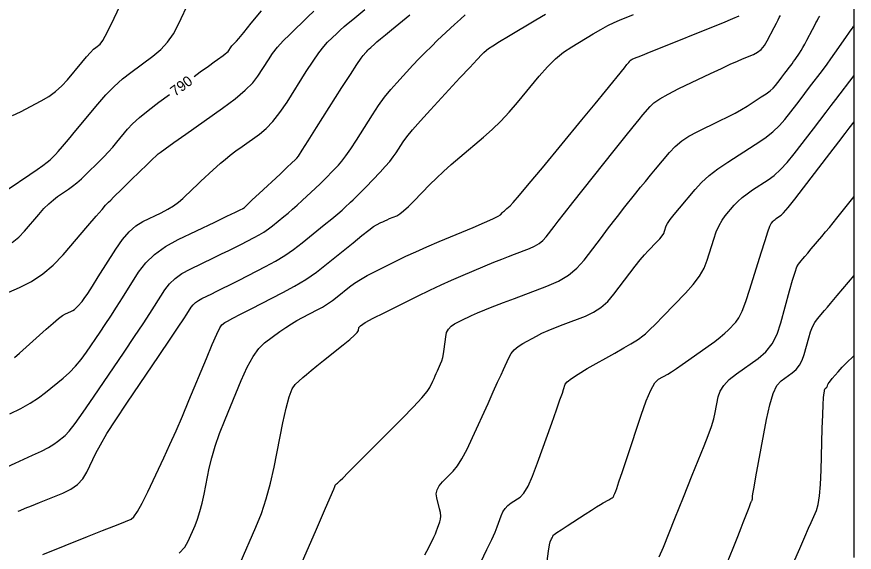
# Model space of a CAD drawing. Extents: x 2082232 to 2083549, y 592624 to 593832.
# Drawn here: x 2083492.2 to 2083549.1, y 592866.3 to 592902.6 of the extents above; entities that cross this region are included whole.
import ezdxf

# ---------------------------------------------------------------- set-up
doc = ezdxf.new("R2010")
doc.units = 0
for name, color, linetype in [('DT_X_Contour_Major', 7, 'Continuous'), ('DT_X_Contour_Minor', 7, 'Continuous'), ('DT_X_TIN_Hull', 7, 'Continuous')]:
    doc.layers.add(name, color=color, linetype=linetype)

msp = doc.modelspace()

# ---------------------------------------------------------------- linework, layer by layer
at = {"layer": 'DT_X_Contour_Major'}
for points in [[(2083504.238, 592898.572), (2083504.643, 592898.869), (2083505.191, 592899.27), (2083505.579, 592899.552), (2083505.807, 592899.717), (2083506.204, 592899.998), (2083506.339, 592900.098), (2083506.447, 592900.188), (2083506.529, 592900.268), (2083506.584, 592900.338), (2083506.694, 592900.511), (2083506.738, 592900.577), (2083506.791, 592900.643), (2083506.851, 592900.71), (2083506.918, 592900.779), (2083507.108, 592900.962), (2083507.266, 592901.142), (2083507.6, 592901.547), (2083508.109, 592902.177), (2083508.793, 592903.03)], [(2083492.281, 592869.054), (2083492.4, 592869.103), (2083492.742, 592869.243), (2083493.184, 592869.421), (2083493.726, 592869.638), (2083495.306, 592870.267), (2083495.852, 592870.534), (2083496.308, 592870.862), (2083496.672, 592871.25), (2083496.945, 592871.7), (2083497.552, 592872.982), (2083497.854, 592873.554), (2083498.305, 592874.311), (2083498.906, 592875.253), (2083499.656, 592876.379), (2083501.854, 592879.628), (2083502.59, 592880.716), (2083503.147, 592881.544), (2083503.526, 592882.111), (2083503.726, 592882.418), (2083504.024, 592882.89), (2083504.153, 592883.06), (2083504.317, 592883.216), (2083504.516, 592883.357), (2083504.75, 592883.485), (2083505.422, 592883.807), (2083505.727, 592883.956), (2083506.138, 592884.161), (2083506.655, 592884.421), (2083507.279, 592884.737), (2083509.084, 592885.655), (2083509.746, 592886.013), (2083510.38, 592886.4), (2083510.986, 592886.816), (2083511.562, 592887.26), (2083513.063, 592888.482), (2083513.573, 592888.899), (2083513.978, 592889.236), (2083514.279, 592889.492), (2083514.475, 592889.666), (2083514.858, 592890.024), (2083515.029, 592890.189), (2083515.258, 592890.416), (2083515.542, 592890.705), (2083515.883, 592891.056), (2083516.868, 592892.075), (2083517.213, 592892.444), (2083517.51, 592892.785), (2083517.758, 592893.1), (2083517.957, 592893.388), (2083518.423, 592894.12), (2083518.671, 592894.462), (2083519.062, 592894.939), (2083519.599, 592895.549), (2083520.28, 592896.295), (2083522.288, 592898.462), (2083522.955, 592899.18), (2083523.448, 592899.709), (2083523.769, 592900.05), (2083523.916, 592900.202), (2083524.079, 592900.354), (2083524.219, 592900.456), (2083524.516, 592900.648), (2083524.972, 592900.929), (2083525.586, 592901.3), (2083527.433, 592902.408), (2083528.087, 592902.801)], [(2083519.903, 592866.073), (2083520.041, 592866.321), (2083520.39, 592867.026), (2083520.511, 592867.278), (2083520.615, 592867.506), (2083520.701, 592867.708), (2083520.769, 592867.886), (2083520.927, 592868.327), (2083520.969, 592868.507), (2083520.979, 592868.714), (2083520.955, 592868.948), (2083520.899, 592869.21), (2083520.704, 592869.947), (2083520.674, 592870.222), (2083520.73, 592870.497), (2083520.872, 592870.771), (2083521.1, 592871.044), (2083521.821, 592871.771), (2083522.107, 592872.117), (2083522.423, 592872.612), (2083522.77, 592873.254), (2083523.147, 592874.045), (2083524.191, 592876.35), (2083524.551, 592877.144), (2083524.846, 592877.796), (2083525.077, 592878.305), (2083525.243, 592878.673), (2083525.6, 592879.465), (2083525.761, 592879.748), (2083525.974, 592880.004), (2083526.241, 592880.232), (2083526.561, 592880.433), (2083527.485, 592880.932), (2083527.858, 592881.123), (2083528.287, 592881.319), (2083528.769, 592881.522), (2083529.306, 592881.731), (2083530.811, 592882.297), (2083531.355, 592882.549), (2083531.859, 592882.881), (2083532.322, 592883.292), (2083532.745, 592883.784), (2083533.82, 592885.201), (2083534.2, 592885.694), (2083534.535, 592886.112), (2083534.826, 592886.454), (2083535.07, 592886.72), (2083535.664, 592887.328), (2083535.863, 592887.544), (2083536.018, 592887.738), (2083536.127, 592887.907), (2083536.192, 592888.054), (2083536.303, 592888.414), (2083536.39, 592888.591), (2083536.567, 592888.853), (2083536.834, 592889.2), (2083537.192, 592889.632), (2083538.266, 592890.896), (2083538.706, 592891.367), (2083539.22, 592891.831), (2083539.809, 592892.29), (2083540.473, 592892.742), (2083542.342, 592893.94), (2083542.993, 592894.383), (2083543.545, 592894.813), (2083543.998, 592895.229), (2083544.352, 592895.632), (2083545.164, 592896.688), (2083545.457, 592897.07), (2083545.975, 592897.743), (2083546.199, 592898.036), (2083546.767, 592898.775), (2083546.989, 592899.068), (2083547.227, 592899.394), (2083547.482, 592899.751), (2083547.754, 592900.14), (2083548.503, 592901.22), (2083548.748, 592901.575), (2083548.924, 592901.829), (2083549.029, 592901.981), (2083549.064, 592902.032), (2083549.065, 592902.034), (2083549.066, 592902.035), (2083549.067, 592902.036), (2083549.067, 592902.038), (2083549.068, 592902.039), (2083549.073, 592902.048)], [(2083491.855, 592887.299), (2083492.307, 592887.662), (2083492.7, 592888.065), (2083493.669, 592889.194), (2083494.021, 592889.588), (2083494.351, 592889.923), (2083494.66, 592890.198), (2083494.947, 592890.414), (2083495.684, 592890.911), (2083495.967, 592891.114), (2083496.263, 592891.352), (2083496.571, 592891.623), (2083496.893, 592891.929), (2083497.769, 592892.791), (2083498.091, 592893.115), (2083498.399, 592893.442), (2083498.695, 592893.771), (2083498.976, 592894.102), (2083499.71, 592894.987), (2083500.049, 592895.35), (2083500.516, 592895.774), (2083501.112, 592896.26), (2083501.835, 592896.808), (2083502.545, 592897.329)], [(2083544.95, 592865.542), (2083545.372, 592866.513), (2083545.712, 592867.294), (2083545.968, 592867.885), (2083546.143, 592868.286), (2083546.497, 592869.102), (2083546.617, 592869.501), (2083546.711, 592870.09), (2083546.78, 592870.866), (2083546.823, 592871.831), (2083546.903, 592874.654), (2083546.931, 592875.592), (2083546.956, 592876.287), (2083546.978, 592876.74), (2083546.996, 592876.951), (2083547.041, 592877.191), (2083547.058, 592877.271), (2083547.077, 592877.334), (2083547.098, 592877.378), (2083547.121, 592877.403), (2083547.183, 592877.448), (2083547.205, 592877.467), (2083547.223, 592877.49), (2083547.238, 592877.518), (2083547.249, 592877.551), (2083547.274, 592877.643), (2083547.301, 592877.695), (2083547.361, 592877.781), (2083547.455, 592877.901), (2083547.583, 592878.055), (2083547.97, 592878.511), (2083548.113, 592878.675), (2083548.249, 592878.825), (2083548.38, 592878.961), (2083548.504, 592879.083), (2083549.073, 592879.619)]]:
    msp.add_lwpolyline(points, dxfattribs=at)
at = {"layer": 'DT_X_Contour_Minor'}
for points in [[(2083491.602, 592890.912), (2083493.065, 592891.898), (2083493.562, 592892.239), (2083493.957, 592892.521), (2083494.249, 592892.744), (2083494.439, 592892.909), (2083494.807, 592893.272), (2083494.997, 592893.474), (2083495.292, 592893.811), (2083495.691, 592894.281), (2083496.194, 592894.884), (2083497.675, 592896.672), (2083498.232, 592897.311), (2083498.791, 592897.885), (2083499.353, 592898.396), (2083499.917, 592898.843), (2083501.425, 592899.951), (2083501.956, 592900.394), (2083502.42, 592900.894), (2083502.816, 592901.45), (2083503.144, 592902.063), (2083503.928, 592903.771)], [(2083491.89, 592895.917), (2083492.419, 592896.167), (2083493.836, 592896.907), (2083494.347, 592897.205), (2083494.815, 592897.542), (2083495.24, 592897.919), (2083495.623, 592898.336), (2083496.588, 592899.501), (2083496.919, 592899.894), (2083497.188, 592900.198), (2083497.394, 592900.414), (2083497.539, 592900.541), (2083497.84, 592900.763), (2083498.021, 592901.014), (2083498.337, 592901.6), (2083498.789, 592902.522), (2083499.375, 592903.78)], [(2083490.123, 592883.258), (2083492.365, 592884.234), (2083493.18, 592884.648), (2083493.943, 592885.155), (2083494.656, 592885.755), (2083495.318, 592886.45), (2083497.013, 592888.428), (2083497.57, 592889.077), (2083497.969, 592889.542), (2083498.21, 592889.821), (2083498.292, 592889.916), (2083498.303, 592889.923), (2083498.334, 592889.953), (2083498.419, 592890.036), (2083498.559, 592890.173), (2083498.752, 592890.363), (2083499.342, 592890.943), (2083499.572, 592891.17), (2083499.822, 592891.414), (2083500.09, 592891.675), (2083500.377, 592891.954), (2083501.168, 592892.723), (2083501.428, 592892.975), (2083501.615, 592893.157), (2083501.73, 592893.268), (2083501.772, 592893.308), (2083501.786, 592893.321), (2083501.907, 592893.408), (2083502.261, 592893.66), (2083502.847, 592894.075), (2083503.666, 592894.655), (2083506.158, 592896.421), (2083507.009, 592897.053), (2083507.693, 592897.624), (2083508.209, 592898.134), (2083508.559, 592898.584), (2083509.268, 592899.701), (2083509.558, 592900.123), (2083509.897, 592900.551), (2083510.283, 592900.985), (2083510.717, 592901.424), (2083511.939, 592902.605), (2083512.349, 592903.003)], [(2083492.026, 592879.492), (2083492.369, 592879.783), (2083492.823, 592880.185), (2083494.183, 592881.404), (2083494.646, 592881.811), (2083495.016, 592882.119), (2083495.293, 592882.327), (2083495.477, 592882.437), (2083495.843, 592882.596), (2083495.977, 592882.664), (2083496.102, 592882.748), (2083496.22, 592882.847), (2083496.329, 592882.963), (2083496.611, 592883.291), (2083496.759, 592883.488), (2083496.993, 592883.83), (2083497.312, 592884.319), (2083497.716, 592884.955), (2083498.907, 592886.844), (2083499.357, 592887.492), (2083499.813, 592888.019), (2083500.274, 592888.426), (2083500.742, 592888.712), (2083501.997, 592889.314), (2083502.442, 592889.543), (2083502.833, 592889.779), (2083503.171, 592890.021), (2083503.457, 592890.269), (2083504.148, 592890.941), (2083504.411, 592891.194), (2083504.682, 592891.449), (2083504.961, 592891.708), (2083505.247, 592891.968), (2083506.021, 592892.667), (2083506.33, 592892.936), (2083506.677, 592893.217), (2083507.063, 592893.512), (2083507.486, 592893.819), (2083508.667, 592894.656), (2083509.116, 592895.027), (2083509.577, 592895.513), (2083510.05, 592896.114), (2083510.535, 592896.829), (2083511.843, 592898.89), (2083512.302, 592899.595), (2083512.696, 592900.162), (2083513.026, 592900.593), (2083513.291, 592900.886), (2083513.912, 592901.487), (2083514.155, 592901.715), (2083514.417, 592901.951), (2083514.698, 592902.194), (2083514.999, 592902.443), (2083515.827, 592903.118)], [(2083491.487, 592872.034), (2083493.248, 592872.845), (2083493.85, 592873.131), (2083494.335, 592873.381), (2083494.702, 592873.593), (2083494.952, 592873.77), (2083495.464, 592874.19), (2083495.729, 592874.471), (2083496.139, 592874.999), (2083496.696, 592875.774), (2083497.398, 592876.796), (2083499.464, 592879.85), (2083500.175, 592880.904), (2083500.758, 592881.776), (2083501.213, 592882.465), (2083501.539, 592882.973), (2083502.24, 592884.083), (2083502.543, 592884.483), (2083502.93, 592884.85), (2083503.399, 592885.184), (2083503.95, 592885.485), (2083505.531, 592886.243), (2083506.093, 592886.513), (2083506.591, 592886.756), (2083507.027, 592886.971), (2083507.4, 592887.159), (2083508.31, 592887.621), (2083508.644, 592887.802), (2083508.963, 592887.997), (2083509.269, 592888.207), (2083509.56, 592888.431), (2083510.316, 592889.047), (2083510.607, 592889.289), (2083510.911, 592889.552), (2083511.228, 592889.835), (2083511.559, 592890.14), (2083512.46, 592890.982), (2083512.78, 592891.283), (2083513.064, 592891.555), (2083513.311, 592891.799), (2083513.523, 592892.013), (2083514.038, 592892.547), (2083514.259, 592892.803), (2083514.535, 592893.17), (2083514.864, 592893.649), (2083515.249, 592894.24), (2083516.347, 592895.963), (2083516.759, 592896.584), (2083517.17, 592897.154), (2083517.581, 592897.673), (2083517.991, 592898.142), (2083519.086, 592899.323), (2083519.499, 592899.761), (2083519.918, 592900.19), (2083520.341, 592900.609), (2083520.77, 592901.02), (2083521.921, 592902.101), (2083522.314, 592902.465), (2083522.63, 592902.746)], [(2083491.715, 592875.66), (2083492.441, 592876.015), (2083493.087, 592876.373), (2083493.653, 592876.734), (2083494.139, 592877.1), (2083495.329, 592878.078), (2083495.763, 592878.462), (2083496.171, 592878.883), (2083496.554, 592879.34), (2083496.913, 592879.833), (2083497.834, 592881.194), (2083498.188, 592881.723), (2083498.559, 592882.288), (2083498.947, 592882.89), (2083499.353, 592883.528), (2083500.456, 592885.277), (2083500.934, 592885.906), (2083501.543, 592886.484), (2083502.282, 592887.01), (2083503.15, 592887.484), (2083505.641, 592888.678), (2083506.458, 592889.071), (2083507.044, 592889.352), (2083507.398, 592889.522), (2083507.52, 592889.58), (2083507.536, 592889.588), (2083507.541, 592889.591), (2083507.547, 592889.595), (2083507.552, 592889.598), (2083507.557, 592889.602), (2083507.57, 592889.612), (2083507.641, 592889.678), (2083507.843, 592889.867), (2083508.178, 592890.179), (2083508.644, 592890.615), (2083510.063, 592891.94), (2083510.531, 592892.377), (2083510.87, 592892.695), (2083511.08, 592892.893), (2083511.162, 592892.97), (2083511.209, 592893.019), (2083511.305, 592893.162), (2083511.559, 592893.555), (2083511.971, 592894.198), (2083512.541, 592895.091), (2083514.271, 592897.806), (2083514.847, 592898.706), (2083515.277, 592899.37), (2083515.563, 592899.797), (2083515.703, 592899.989), (2083515.884, 592900.184), (2083515.956, 592900.26), (2083516.037, 592900.342), (2083516.127, 592900.429), (2083516.225, 592900.523), (2083516.499, 592900.78), (2083516.647, 592900.912), (2083516.887, 592901.116), (2083517.218, 592901.391), (2083517.641, 592901.737), (2083518.889, 592902.754)], [(2083493.951, 592866.096), (2083496.981, 592867.317), (2083497.994, 592867.725), (2083498.76, 592868.033), (2083499.28, 592868.242), (2083499.552, 592868.352), (2083499.951, 592868.511), (2083500.134, 592868.671), (2083500.381, 592869.033), (2083500.693, 592869.597), (2083501.071, 592870.363), (2083502.165, 592872.673), (2083502.579, 592873.565), (2083503.002, 592874.51), (2083503.433, 592875.506), (2083503.872, 592876.555), (2083505.055, 592879.421), (2083505.453, 592880.369), (2083505.76, 592881.063), (2083505.977, 592881.504), (2083506.103, 592881.691), (2083506.319, 592881.851), (2083506.491, 592881.955), (2083506.845, 592882.147), (2083507.382, 592882.427), (2083508.101, 592882.795), (2083510.262, 592883.893), (2083511.055, 592884.323), (2083511.814, 592884.786), (2083512.539, 592885.283), (2083513.229, 592885.815), (2083515.026, 592887.278), (2083515.629, 592887.765), (2083516.094, 592888.13), (2083516.419, 592888.371), (2083516.605, 592888.49), (2083516.915, 592888.643), (2083517.039, 592888.703), (2083517.179, 592888.767), (2083517.335, 592888.835), (2083517.507, 592888.909), (2083517.986, 592889.109), (2083518.194, 592889.228), (2083518.46, 592889.433), (2083518.782, 592889.725), (2083519.161, 592890.104), (2083520.249, 592891.229), (2083520.681, 592891.661), (2083521.162, 592892.115), (2083521.692, 592892.59), (2083522.272, 592893.086), (2083523.881, 592894.437), (2083524.478, 592894.964), (2083525.064, 592895.532), (2083525.636, 592896.142), (2083526.197, 592896.793), (2083527.675, 592898.583), (2083528.228, 592899.211), (2083528.78, 592899.754), (2083529.329, 592900.211), (2083529.877, 592900.582), (2083531.336, 592901.457), (2083531.859, 592901.762), (2083532.333, 592902.02), (2083532.758, 592902.232), (2083533.134, 592902.397), (2083534.073, 592902.774)], [(2083503.216, 592866.194), (2083503.586, 592866.605), (2083503.827, 592867.009), (2083504.295, 592868.081), (2083504.465, 592868.516), (2083504.624, 592869.015), (2083504.771, 592869.58), (2083504.907, 592870.209), (2083505.255, 592871.974), (2083505.42, 592872.677), (2083505.654, 592873.462), (2083505.958, 592874.329), (2083506.332, 592875.278), (2083507.42, 592877.916), (2083507.826, 592878.818), (2083508.228, 592879.546), (2083508.625, 592880.098), (2083509.017, 592880.475), (2083510.058, 592881.247), (2083510.446, 592881.524), (2083510.83, 592881.776), (2083511.209, 592882.004), (2083511.585, 592882.206), (2083512.58, 592882.712), (2083512.946, 592882.91), (2083513.296, 592883.123), (2083513.63, 592883.353), (2083513.948, 592883.598), (2083514.776, 592884.272), (2083515.117, 592884.528), (2083515.521, 592884.789), (2083515.988, 592885.057), (2083516.517, 592885.331), (2083518.012, 592886.069), (2083518.61, 592886.357), (2083519.286, 592886.666), (2083520.038, 592886.997), (2083520.867, 592887.349), (2083523.179, 592888.319), (2083523.946, 592888.644), (2083524.509, 592888.894), (2083524.871, 592889.068), (2083525.03, 592889.166), (2083525.184, 592889.325), (2083525.246, 592889.387), (2083525.314, 592889.451), (2083525.389, 592889.519), (2083525.472, 592889.589), (2083525.7, 592889.781), (2083525.901, 592889.997), (2083526.333, 592890.499), (2083526.994, 592891.288), (2083527.886, 592892.365), (2083530.571, 592895.617), (2083531.476, 592896.714), (2083532.176, 592897.565), (2083532.672, 592898.17), (2083532.962, 592898.529), (2083533.465, 592899.16), (2083533.631, 592899.368), (2083533.751, 592899.518), (2083533.825, 592899.611), (2083533.853, 592899.646), (2083533.868, 592899.663), (2083533.875, 592899.671), (2083533.888, 592899.679), (2083533.905, 592899.689), (2083533.927, 592899.7), (2083533.992, 592899.731), (2083534.151, 592899.796), (2083534.579, 592899.97), (2083535.276, 592900.251), (2083536.242, 592900.64), (2083539.177, 592901.82), (2083540.141, 592902.21), (2083540.833, 592902.494), (2083541.252, 592902.673)], [(2083507.353, 592865.522), (2083508.417, 592867.958), (2083508.794, 592868.899), (2083509.127, 592869.892), (2083509.415, 592870.938), (2083509.659, 592872.037), (2083510.25, 592875.038), (2083510.468, 592876.045), (2083510.681, 592876.816), (2083510.889, 592877.351), (2083511.09, 592877.649), (2083511.621, 592878.128), (2083511.857, 592878.335), (2083512.17, 592878.597), (2083512.558, 592878.914), (2083513.022, 592879.286), (2083514.36, 592880.35), (2083514.8, 592880.709), (2083515.118, 592880.988), (2083515.312, 592881.187), (2083515.383, 592881.307), (2083515.409, 592881.519), (2083515.525, 592881.641), (2083515.851, 592881.849), (2083516.388, 592882.142), (2083517.136, 592882.521), (2083519.411, 592883.644), (2083520.235, 592884.046), (2083521.001, 592884.406), (2083521.708, 592884.727), (2083522.356, 592885.006), (2083524.008, 592885.699), (2083524.597, 592885.944), (2083525.125, 592886.159), (2083525.592, 592886.344), (2083525.998, 592886.5), (2083526.999, 592886.877), (2083527.352, 592887.033), (2083527.662, 592887.22), (2083527.927, 592887.437), (2083528.149, 592887.685), (2083528.682, 592888.388), (2083528.955, 592888.742), (2083529.377, 592889.279), (2083529.946, 592889.998), (2083530.663, 592890.899), (2083532.772, 592893.545), (2083533.487, 592894.441), (2083534.049, 592895.142), (2083534.459, 592895.649), (2083534.716, 592895.961), (2083535.198, 592896.536), (2083535.456, 592896.773), (2083535.87, 592897.052), (2083536.44, 592897.373), (2083537.165, 592897.736), (2083539.307, 592898.762), (2083540.045, 592899.113), (2083540.653, 592899.397), (2083541.131, 592899.612), (2083541.479, 592899.76), (2083542.235, 592900.064), (2083542.505, 592900.206), (2083542.749, 592900.406), (2083542.967, 592900.663), (2083543.158, 592900.976), (2083543.632, 592901.889), (2083543.79, 592902.192), (2083543.907, 592902.417), (2083543.983, 592902.564), (2083544.06, 592902.711)], [(2083510.878, 592864.035), (2083512.539, 592867.835), (2083513.085, 592869.085), (2083513.476, 592869.984), (2083513.712, 592870.532), (2083513.793, 592870.728), (2083513.805, 592870.785), (2083513.817, 592870.812), (2083513.847, 592870.85), (2083513.893, 592870.898), (2083513.956, 592870.957), (2083514.147, 592871.13), (2083514.318, 592871.296), (2083514.689, 592871.665), (2083515.259, 592872.236), (2083516.03, 592873.01), (2083518.349, 592875.345), (2083519.12, 592876.133), (2083519.692, 592876.744), (2083520.066, 592877.178), (2083520.242, 592877.435), (2083520.446, 592877.886), (2083520.524, 592878.056), (2083520.601, 592878.228), (2083520.68, 592878.403), (2083520.76, 592878.579), (2083520.973, 592879.052), (2083521.048, 592879.247), (2083521.113, 592879.476), (2083521.167, 592879.74), (2083521.212, 592880.038), (2083521.316, 592880.878), (2083521.382, 592881.169), (2083521.502, 592881.414), (2083521.677, 592881.611), (2083521.906, 592881.761), (2083522.59, 592882.099), (2083522.837, 592882.219), (2083523.067, 592882.328), (2083523.28, 592882.424), (2083523.475, 592882.508), (2083523.971, 592882.716), (2083524.237, 592882.823), (2083524.663, 592882.988), (2083525.248, 592883.211), (2083525.994, 592883.492), (2083528.194, 592884.319), (2083528.971, 592884.663), (2083529.651, 592885.074), (2083530.235, 592885.552), (2083530.723, 592886.098), (2083531.893, 592887.641), (2083532.317, 592888.197), (2083532.709, 592888.707), (2083533.07, 592889.17), (2083533.4, 592889.588), (2083534.238, 592890.639), (2083534.557, 592891.037), (2083534.887, 592891.442), (2083535.227, 592891.856), (2083535.578, 592892.276), (2083536.528, 592893.408), (2083536.911, 592893.814), (2083537.35, 592894.183), (2083537.844, 592894.515), (2083538.392, 592894.809), (2083539.929, 592895.546), (2083540.478, 592895.816), (2083540.972, 592896.075), (2083541.412, 592896.322), (2083541.798, 592896.558), (2083542.755, 592897.171), (2083543.084, 592897.392), (2083543.353, 592897.594), (2083543.563, 592897.778), (2083543.713, 592897.944), (2083544.034, 592898.362), (2083544.15, 592898.513), (2083544.354, 592898.779), (2083544.443, 592898.894), (2083544.667, 592899.186), (2083544.755, 592899.302), (2083544.849, 592899.431), (2083544.95, 592899.572), (2083545.057, 592899.726), (2083545.353, 592900.153), (2083545.468, 592900.327), (2083545.591, 592900.53), (2083545.722, 592900.762), (2083545.861, 592901.022), (2083546.242, 592901.755), (2083546.37, 592902.003), (2083546.471, 592902.196), (2083546.543, 592902.335), (2083546.587, 592902.419), (2083546.666, 592902.572), (2083546.734, 592902.657)], [(2083523.71, 592865.595), (2083524.12, 592866.434), (2083524.441, 592867.113), (2083524.674, 592867.633), (2083524.818, 592867.994), (2083525.086, 592868.742), (2083525.203, 592869.007), (2083525.353, 592869.239), (2083525.537, 592869.438), (2083525.754, 592869.605), (2083526.379, 592870.006), (2083526.628, 592870.264), (2083526.909, 592870.737), (2083527.221, 592871.425), (2083527.564, 592872.329), (2083528.52, 592875.026), (2083528.839, 592875.928), (2083529.08, 592876.609), (2083529.242, 592877.071), (2083529.325, 592877.313), (2083529.442, 592877.665), (2083529.568, 592877.83), (2083529.858, 592878.062), (2083530.312, 592878.36), (2083530.931, 592878.724), (2083532.799, 592879.783), (2083533.425, 592880.141), (2083533.904, 592880.419), (2083534.236, 592880.617), (2083534.42, 592880.735), (2083534.713, 592880.945), (2083534.881, 592881.087), (2083535.165, 592881.357), (2083535.566, 592881.755), (2083536.082, 592882.28), (2083537.614, 592883.851), (2083538.137, 592884.433), (2083538.557, 592885), (2083538.875, 592885.553), (2083539.09, 592886.091), (2083539.528, 592887.506), (2083539.7, 592888.004), (2083539.888, 592888.436), (2083540.091, 592888.803), (2083540.311, 592889.104), (2083540.918, 592889.818), (2083541.167, 592890.084), (2083541.458, 592890.347), (2083541.791, 592890.606), (2083542.166, 592890.862), (2083543.222, 592891.539), (2083543.63, 592891.841), (2083544.061, 592892.238), (2083544.515, 592892.731), (2083544.992, 592893.319), (2083546.294, 592895.015), (2083547.162, 592896.145), (2083547.515, 592896.603), (2083547.812, 592896.99), (2083549.073, 592898.632)], [(2083528.206, 592865.651), (2083528.298, 592866.333), (2083528.367, 592866.771), (2083528.415, 592866.966), (2083528.512, 592867.162), (2083528.544, 592867.229), (2083528.57, 592867.283), (2083528.589, 592867.325), (2083528.6, 592867.354), (2083528.622, 592867.414), (2083528.686, 592867.47), (2083528.865, 592867.596), (2083529.157, 592867.79), (2083529.563, 592868.053), (2083530.797, 592868.846), (2083531.22, 592869.116), (2083531.564, 592869.333), (2083531.83, 592869.497), (2083532.016, 592869.606), (2083532.407, 592869.828), (2083532.536, 592869.903), (2083532.631, 592869.962), (2083532.69, 592870.006), (2083532.716, 592870.034), (2083532.737, 592870.086), (2083532.747, 592870.111), (2083532.761, 592870.146), (2083532.779, 592870.191), (2083532.802, 592870.247), (2083532.868, 592870.408), (2083532.934, 592870.597), (2083533.085, 592871.04), (2083533.318, 592871.739), (2083533.636, 592872.693), (2083534.594, 592875.577), (2083534.938, 592876.54), (2083535.25, 592877.266), (2083535.53, 592877.754), (2083535.778, 592878.005), (2083536.399, 592878.356), (2083536.663, 592878.515), (2083536.992, 592878.728), (2083537.384, 592878.996), (2083537.84, 592879.317), (2083539.141, 592880.246), (2083539.593, 592880.576), (2083539.971, 592880.868), (2083540.276, 592881.124), (2083540.507, 592881.342), (2083541.027, 592881.875), (2083541.233, 592882.166), (2083541.462, 592882.638), (2083541.714, 592883.293), (2083541.989, 592884.128), (2083542.753, 592886.599), (2083543.01, 592887.417), (2083543.209, 592888.02), (2083543.349, 592888.406), (2083543.431, 592888.576), (2083543.571, 592888.741), (2083543.628, 592888.802), (2083543.695, 592888.863), (2083543.772, 592888.923), (2083543.859, 592888.982), (2083544.103, 592889.138), (2083544.267, 592889.299), (2083544.576, 592889.664), (2083545.031, 592890.233), (2083545.631, 592891.007), (2083547.425, 592893.342), (2083548.019, 592894.115), (2083548.457, 592894.685), (2083548.737, 592895.05), (2083549.073, 592895.487)], [(2083535.811, 592865.947), (2083536.107, 592866.606), (2083536.877, 592868.54), (2083537.168, 592869.268), (2083537.463, 592870.001), (2083537.762, 592870.739), (2083538.065, 592871.483), (2083538.877, 592873.473), (2083539.153, 592874.175), (2083539.37, 592874.789), (2083539.53, 592875.315), (2083539.632, 592875.753), (2083539.827, 592876.804), (2083539.96, 592877.197), (2083540.213, 592877.59), (2083540.585, 592877.982), (2083541.077, 592878.374), (2083542.547, 592879.417), (2083543.057, 592879.862), (2083543.485, 592880.412), (2083543.83, 592881.069), (2083544.093, 592881.832), (2083544.683, 592884.009), (2083544.886, 592884.735), (2083545.052, 592885.278), (2083545.182, 592885.64), (2083545.275, 592885.819), (2083545.475, 592886.055), (2083545.574, 592886.171), (2083545.721, 592886.344), (2083545.915, 592886.573), (2083546.156, 592886.857), (2083546.864, 592887.692), (2083547.128, 592888.005), (2083547.388, 592888.319), (2083547.645, 592888.633), (2083547.898, 592888.948), (2083549.073, 592890.418)], [(2083540.436, 592865.533), (2083540.838, 592866.543), (2083541.154, 592867.338), (2083541.383, 592867.918), (2083541.526, 592868.282), (2083541.792, 592868.965), (2083541.881, 592869.195), (2083541.951, 592869.372), (2083542, 592869.495), (2083542.029, 592869.566), (2083542.08, 592869.683), (2083542.097, 592869.723), (2083542.111, 592869.756), (2083542.129, 592869.796), (2083542.144, 592869.83), (2083542.149, 592869.847), (2083542.153, 592869.871), (2083542.155, 592869.903), (2083542.157, 592869.943), (2083542.161, 592870.059), (2083542.187, 592870.235), (2083542.264, 592870.675), (2083542.392, 592871.379), (2083542.571, 592872.347), (2083543.116, 592875.281), (2083543.33, 592876.269), (2083543.565, 592877.033), (2083543.822, 592877.573), (2083544.099, 592877.889), (2083544.865, 592878.432), (2083545.131, 592878.664), (2083545.354, 592878.951), (2083545.534, 592879.294), (2083545.671, 592879.691), (2083545.979, 592880.826), (2083546.102, 592881.226), (2083546.243, 592881.572), (2083546.4, 592881.866), (2083546.574, 592882.107), (2083547.059, 592882.679), (2083547.25, 592882.904), (2083547.456, 592883.147), (2083547.918, 592883.692), (2083549.073, 592885.053)]]:
    msp.add_lwpolyline(points, dxfattribs=at)
at = {"layer": 'DT_X_TIN_Hull'}
msp.add_lwpolyline([(2083549.073, 592865.892), (2083549.073, 592869.642), (2083549.073, 592873.968), (2083549.073, 592877.306), (2083549.073, 592880.245), (2083549.073, 592888.262), (2083549.073, 592894.852), (2083549.073, 592899.269), (2083549.073, 592902.035), (2083549.073, 592902.612), (2083549.073, 592908.045), (2083549.073, 592910.112), (2083549.073, 592918.24), (2083549.073, 592921.031), (2083549.073, 592921.287), (2083549.073, 592921.41), (2083549.073, 592921.518), (2083549.073, 592923.126), (2083549.073, 592933.888)], dxfattribs=at)

# ---------------------------------------------------------------- texts
at = {"layer": 'DT_X_Contour_Major'}
msp.add_text('790', height=0.7, rotation=36.2852, dxfattribs=at).set_placement((2083502.932, 592897.179))

doc.saveas('drawing.dxf')
